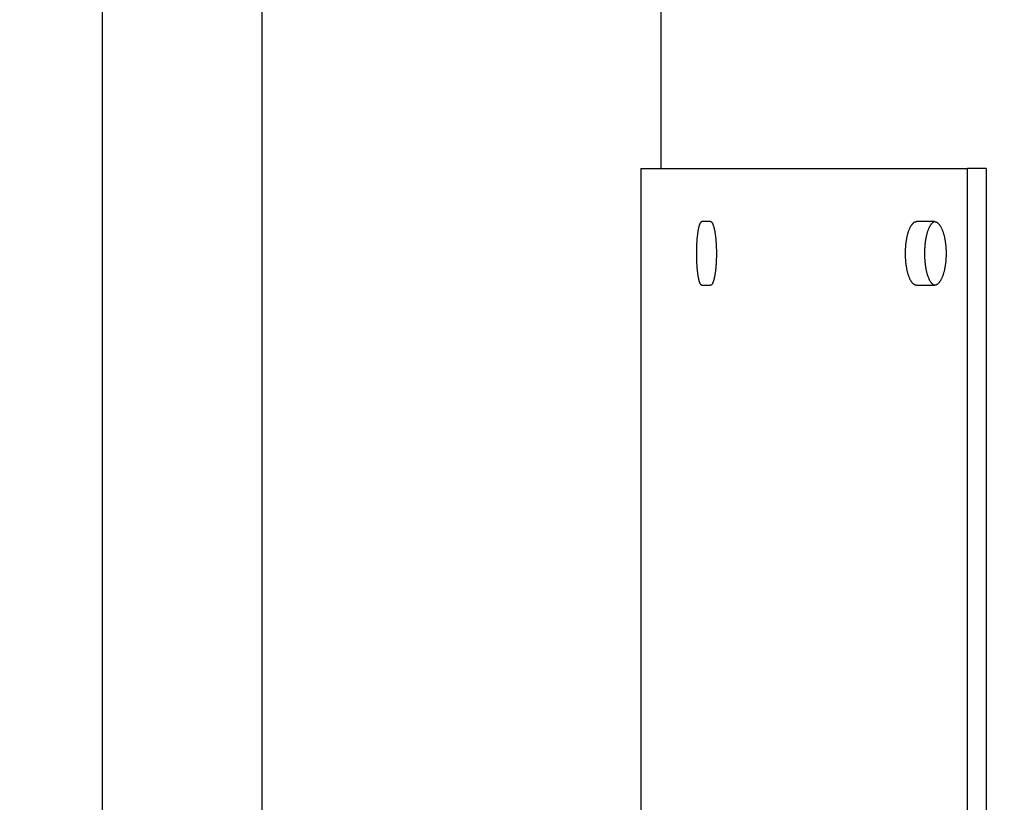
# Model space of a CAD drawing. Header units: inches. Extents: x 5 to 1128, y -85 to 748.
# Tile 321 of 656: x 377.05 to 385.75, y 628.59 to 635.5. Entities that reach past the tile are written whole.
import ezdxf

# ---------------------------------------------------------------- set-up
doc = ezdxf.new("R2010")
doc.units = ezdxf.units.IN
doc.header["$LTSCALE"] = 32
doc.header["$MEASUREMENT"] = 0
doc.layers.add('Dimension (ANSI)', color=7, linetype='Continuous', lineweight=25)
doc.layers.add('Visible (ANSI)', color=7, linetype='Continuous', lineweight=30)
doc.styles.add('Note Text (ANSI)', font='tahoma.ttf')
doc.dimstyles.new('SB Fraction-16 (ANSI)', dxfattribs={"dimscale": 32, "dimtxt": 0.125, "dimasz": 0.098425, "dimexe": 0.125, "dimexo": 0.0625, "dimgap": 0.031496, "dimtad": 0, "dimtih": 1, "dimtoh": 1, "dimdec": 4, "dimrnd": 1e-08, "dimzin": 0, "dimdsep": 46, "dimlunit": 5, "dimtxsty": 'Note Text (ANSI)', "dimcen": 0.09, "dimdle": 0.393701, "dimclrd": 256, "dimclre": 256, "dimclrt": 256, "dimadec": 0, "dimazin": 3, "dimtfac": 0.96, "dimtofl": 0, "dimtmove": 0, "dimatfit": 3, "dimfxl": 1, "dimfrac": 2, "dimtolj": 1, "dimtzin": 12, "dimlwd": -1, "dimlwe": -1, "dimarcsym": 0})

# ---------------------------------------------------------------- blocks, each defined once
blk = doc.blocks.new('*D19')
at = {"layer": 'Defpoints', "color": 0, "transparency": 16777216}
for p in [(484.7806, 699.9398), (324.6849, 555.9398), (484.7806, 555.9398)]:
    blk.add_point(p, dxfattribs=at)
at = {"layer": 'Dimension (ANSI)', "transparency": 16777216}
for p, q in [((482.7806, 699.9398), (320.6849, 699.9398)), ((324.6849, 696.7902), (324.6849, 635.4544)), ((324.6849, 559.0894), (324.6849, 629.4252)), ((482.7806, 555.9398), (320.6849, 555.9398))]:
    blk.add_line(p, q, dxfattribs=at)
for points in [[(324.16, 696.7902), (325.2098, 696.7902), (324.6849, 699.9398)], [(324.16, 559.0894), (325.2098, 559.0894), (324.6849, 555.9398)]]:
    blk.add_solid(points, dxfattribs=at)
at = {"layer": 'Dimension (ANSI)', "transparency": 16777216, "insert": (320.5519, 634.4465), "char_height": 4, "attachment_point": 1, "style": 'Note Text (ANSI)'}
blk.add_mtext('\\A1;144', dxfattribs=at)

msp = doc.modelspace()

# ---------------------------------------------------------------- linework, layer by layer
at = {"layer": 'Visible (ANSI)'}
for p, q in [((379.19063, 620.62728), (379.19063, 644.65478)), ((377.78063, 620.62728), (377.78063, 641.57728)), ((382.71443, 634.18978), (382.71443, 636.81478)), ((382.53541, 634.18978), (385.4207, 634.18978)), ((382.53541, 634.18978), (382.53541, 628.43978)), ((385.4207, 618.18978), (385.4207, 634.18978)), ((385.58612, 634.18978), (385.4207, 634.18978)), ((385.58612, 634.18978), (385.58612, 618.18978)), ((383.15184, 633.72103), (383.07567, 633.72103)), ((385.12888, 633.72103), (384.97203, 633.72103)), ((383.07567, 633.15853), (383.15184, 633.15853)), ((384.97203, 633.15853), (385.12888, 633.15853))]:
    msp.add_line(p, q, dxfattribs=at)
for points, knots in [([(383.07567, 633.15853), (383.07484, 633.15853), (383.07402, 633.15866), (383.0732, 633.15892), (383.07237, 633.15917), (383.07155, 633.15956), (383.07073, 633.16007), (383.06991, 633.16058), (383.0691, 633.16122), (383.06829, 633.16199), (383.06748, 633.16276), (383.06667, 633.16366), (383.06587, 633.16468), (383.06507, 633.1657), (383.06427, 633.16684), (383.06348, 633.16811), (383.06269, 633.16938), (383.06191, 633.17078), (383.06113, 633.1723), (383.06036, 633.17381), (383.05959, 633.17545), (383.05883, 633.17721), (383.05849, 633.178), (383.05815, 633.17881), (383.05781, 633.17965), (383.0574, 633.18068), (383.05699, 633.18174), (383.05658, 633.18285), (383.05584, 633.18484), (383.0551, 633.18696), (383.05438, 633.18918), (383.05366, 633.19141), (383.05295, 633.19376), (383.05225, 633.19621), (383.05155, 633.19867), (383.05086, 633.20123), (383.05018, 633.2039), (383.0495, 633.20658), (383.04884, 633.20936), (383.04819, 633.21224), (383.04754, 633.21513), (383.0469, 633.21812), (383.04627, 633.22121), (383.04565, 633.22429), (383.04504, 633.22748), (383.04444, 633.23077), (383.04384, 633.23405), (383.04326, 633.23743), (383.0427, 633.24091), (383.04267, 633.24107), (383.04264, 633.24123), (383.04262, 633.24139), (383.04208, 633.24471), (383.04155, 633.24811), (383.04104, 633.25159), (383.04051, 633.25524), (383.03999, 633.25897), (383.03949, 633.26278), (383.03898, 633.2666), (383.0385, 633.27049), (383.03803, 633.27447), (383.03756, 633.27844), (383.03711, 633.28248), (383.03667, 633.2866), (383.03624, 633.29072), (383.03582, 633.2949), (383.03543, 633.29915), (383.03503, 633.3034), (383.03465, 633.30772), (383.03429, 633.3121), (383.03393, 633.31646), (383.03359, 633.3209), (383.03326, 633.32539), (383.03307, 633.32805), (383.03289, 633.33073), (383.03271, 633.33343), (383.03259, 633.33527), (383.03247, 633.33713), (383.03235, 633.33899), (383.03207, 633.34358), (383.0318, 633.34821), (383.03156, 633.35287), (383.03131, 633.35754), (383.03109, 633.36225), (383.03088, 633.36699), (383.03068, 633.37173), (383.03049, 633.3765), (383.03033, 633.3813), (383.03016, 633.3861), (383.03002, 633.39093), (383.0299, 633.39578), (383.02977, 633.40063), (383.02967, 633.4055), (383.02959, 633.41038), (383.0295, 633.41526), (383.02944, 633.42015), (383.0294, 633.42506), (383.02936, 633.42996), (383.02934, 633.43487), (383.02934, 633.43978), (383.02934, 633.44045), (383.02934, 633.44112), (383.02934, 633.44179), (383.02934, 633.44603), (383.02936, 633.45027), (383.0294, 633.4545), (383.02944, 633.4594), (383.0295, 633.4643), (383.02959, 633.46918), (383.02967, 633.47406), (383.02977, 633.47893), (383.0299, 633.48378), (383.03002, 633.48863), (383.03016, 633.49345), (383.03033, 633.49825), (383.03049, 633.50306), (383.03068, 633.50783), (383.03088, 633.51257), (383.03109, 633.51731), (383.03131, 633.52202), (383.03156, 633.52669), (383.0318, 633.53135), (383.03207, 633.53598), (383.03235, 633.54057), (383.03247, 633.54249), (383.03259, 633.54439), (383.03272, 633.54629), (383.03289, 633.54894), (383.03307, 633.55157), (383.03326, 633.55417), (383.03359, 633.55866), (383.03393, 633.56309), (383.03429, 633.56746), (383.03465, 633.57184), (383.03503, 633.57616), (383.03543, 633.5804), (383.03582, 633.58466), (383.03624, 633.58884), (383.03667, 633.59296), (383.03711, 633.59708), (383.03756, 633.60112), (383.03803, 633.60509), (383.0385, 633.60906), (383.03898, 633.61296), (383.03949, 633.61678), (383.03999, 633.62059), (383.04051, 633.62432), (383.04104, 633.62797), (383.04134, 633.62997), (383.04163, 633.63194), (383.04194, 633.63389), (383.04219, 633.6355), (383.04244, 633.63708), (383.0427, 633.63865), (383.04326, 633.64213), (383.04384, 633.64551), (383.04444, 633.64879), (383.04504, 633.65208), (383.04565, 633.65526), (383.04627, 633.65835), (383.0469, 633.66144), (383.04754, 633.66443), (383.04819, 633.66732), (383.04884, 633.6702), (383.0495, 633.67298), (383.05018, 633.67566), (383.05086, 633.67833), (383.05155, 633.68089), (383.05225, 633.68335), (383.05295, 633.6858), (383.05366, 633.68815), (383.05438, 633.69038), (383.05495, 633.69212), (383.05552, 633.69379), (383.05609, 633.69539), (383.05625, 633.69584), (383.05642, 633.69628), (383.05658, 633.69671), (383.05732, 633.69871), (383.05807, 633.70059), (383.05883, 633.70235), (383.05959, 633.70411), (383.06036, 633.70575), (383.06113, 633.70726), (383.06191, 633.70878), (383.06269, 633.71018), (383.06348, 633.71145), (383.0642, 633.71259), (383.06491, 633.71364), (383.06564, 633.71458), (383.06571, 633.71468), (383.06579, 633.71479), (383.06587, 633.71488), (383.06667, 633.71591), (383.06748, 633.7168), (383.06829, 633.71757), (383.0691, 633.71834), (383.06991, 633.71898), (383.07073, 633.71949), (383.07155, 633.72), (383.07237, 633.72039), (383.0732, 633.72064), (383.07402, 633.7209), (383.07485, 633.72103), (383.07567, 633.72103)], [0, 0, 0, 0, 0.0375338, 0.0375338, 0.0375338, 0.0751179, 0.0751179, 0.0751179, 0.1127326, 0.1127326, 0.1127326, 0.1503562, 0.1503562, 0.1503562, 0.1879645, 0.1879645, 0.1879645, 0.2255309, 0.2255309, 0.2255309, 0.2630259, 0.2630259, 0.2630259, 0.2798106, 0.2798106, 0.2798106, 0.3004493, 0.3004493, 0.3004493, 0.3379287, 0.3379287, 0.3379287, 0.3754615, 0.3754615, 0.3754615, 0.4130229, 0.4130229, 0.4130229, 0.450587, 0.450587, 0.450587, 0.4881274, 0.4881274, 0.4881274, 0.5256175, 0.5256175, 0.5256175, 0.5630318, 0.5630318, 0.5630318, 0.564774, 0.564774, 0.564774, 0.6004411, 0.6004411, 0.6004411, 0.6379268, 0.6379268, 0.6379268, 0.6754533, 0.6754533, 0.6754533, 0.7129876, 0.7129876, 0.7129876, 0.7505009, 0.7505009, 0.7505009, 0.7879694, 0.7879694, 0.7879694, 0.8253763, 0.8253763, 0.8253763, 0.8475498, 0.8475498, 0.8475498, 0.8627288, 0.8627288, 0.8627288, 0.9001555, 0.9001555, 0.9001555, 0.9376465, 0.9376465, 0.9376465, 0.975161, 0.975161, 0.975161, 1.0126663, 1.0126663, 1.0126663, 1.0501387, 1.0501387, 1.0501387, 1.0875623, 1.0875623, 1.0875623, 1.1249275, 1.1249275, 1.1249275, 1.1300195, 1.1300195, 1.1300195, 1.1622761, 1.1622761, 1.1622761, 1.1996813, 1.1996813, 1.1996813, 1.2371359, 1.2371359, 1.2371359, 1.274625, 1.274625, 1.274625, 1.3121256, 1.3121256, 1.3121256, 1.349606, 1.349606, 1.349606, 1.3870263, 1.3870263, 1.3870263, 1.4026421, 1.4026421, 1.4026421, 1.4243744, 1.4243744, 1.4243744, 1.4617728, 1.4617728, 1.4617728, 1.4992285, 1.4992285, 1.4992285, 1.5367238, 1.5367238, 1.5367238, 1.5742344, 1.5742344, 1.5742344, 1.6117307, 1.6117307, 1.6117307, 1.6491793, 1.6491793, 1.6491793, 1.6696603, 1.6696603, 1.6696603, 1.6865644, 1.6865644, 1.6865644, 1.7240046, 1.7240046, 1.7240046, 1.7615052, 1.7615052, 1.7615052, 1.7990407, 1.7990407, 1.7990407, 1.8365849, 1.8365849, 1.8365849, 1.8741116, 1.8741116, 1.8741116, 1.9115949, 1.9115949, 1.9115949, 1.9408536, 1.9408536, 1.9408536, 1.9490138, 1.9490138, 1.9490138, 1.9864405, 1.9864405, 1.9864405, 2.023891, 2.023891, 2.023891, 2.0613394, 2.0613394, 2.0613394, 2.0951394, 2.0951394, 2.0951394, 2.0987624, 2.0987624, 2.0987624, 2.1362026, 2.1362026, 2.1362026, 2.1736806, 2.1736806, 2.1736806, 2.211174, 2.211174, 2.211174, 2.2486619, 2.2486619, 2.2486619, 2.2486619]), ([(383.15184, 633.72103), (383.15273, 633.72103), (383.15361, 633.7209), (383.15449, 633.72064), (383.15538, 633.72039), (383.15626, 633.72), (383.15714, 633.71949), (383.15802, 633.71898), (383.1589, 633.71833), (383.15978, 633.71757), (383.16066, 633.7168), (383.16153, 633.7159), (383.1624, 633.71488), (383.16327, 633.71386), (383.16414, 633.71272), (383.165, 633.71145), (383.16586, 633.71018), (383.16672, 633.70878), (383.16757, 633.70726), (383.16842, 633.70575), (383.16926, 633.70411), (383.1701, 633.70235), (383.17047, 633.70156), (383.17085, 633.70075), (383.17122, 633.69991), (383.17168, 633.69888), (383.17213, 633.69781), (383.17258, 633.69671), (383.1734, 633.69472), (383.17421, 633.6926), (383.17501, 633.69038), (383.17581, 633.68815), (383.17661, 633.6858), (383.17739, 633.68335), (383.17817, 633.68089), (383.17893, 633.67833), (383.17969, 633.67566), (383.18045, 633.67298), (383.18119, 633.6702), (383.18192, 633.66732), (383.18265, 633.66443), (383.18337, 633.66144), (383.18407, 633.65835), (383.18478, 633.65527), (383.18547, 633.65208), (383.18614, 633.64879), (383.18681, 633.64551), (383.18747, 633.64213), (383.18812, 633.63865), (383.18815, 633.63849), (383.18817, 633.63833), (383.1882, 633.63817), (383.18882, 633.63485), (383.18941, 633.63145), (383.18999, 633.62797), (383.1906, 633.62432), (383.19119, 633.62059), (383.19176, 633.61678), (383.19234, 633.61296), (383.19289, 633.60906), (383.19343, 633.60509), (383.19396, 633.60112), (383.19448, 633.59708), (383.19498, 633.59296), (383.19547, 633.58884), (383.19595, 633.58466), (383.19641, 633.5804), (383.19686, 633.57616), (383.1973, 633.57184), (383.19772, 633.56746), (383.19813, 633.56309), (383.19853, 633.55866), (383.1989, 633.55417), (383.19912, 633.55151), (383.19933, 633.54883), (383.19954, 633.54613), (383.19968, 633.54429), (383.19982, 633.54243), (383.19995, 633.54057), (383.20028, 633.53598), (383.20058, 633.53135), (383.20087, 633.52669), (383.20115, 633.52202), (383.20141, 633.51731), (383.20165, 633.51257), (383.20189, 633.50783), (383.2021, 633.50306), (383.20229, 633.49825), (383.20248, 633.49345), (383.20265, 633.48863), (383.20279, 633.48378), (383.20294, 633.47893), (383.20306, 633.47406), (383.20315, 633.46918), (383.20325, 633.4643), (383.20332, 633.4594), (383.20337, 633.4545), (383.20342, 633.4496), (383.20344, 633.44469), (383.20344, 633.43978), (383.20344, 633.43911), (383.20344, 633.43844), (383.20344, 633.43777), (383.20343, 633.43353), (383.20341, 633.42929), (383.20337, 633.42506), (383.20332, 633.42015), (383.20325, 633.41526), (383.20315, 633.41038), (383.20306, 633.4055), (383.20294, 633.40063), (383.20279, 633.39578), (383.20265, 633.39093), (383.20248, 633.3861), (383.20229, 633.3813), (383.2021, 633.3765), (383.20189, 633.37173), (383.20165, 633.36699), (383.20141, 633.36225), (383.20115, 633.35754), (383.20087, 633.35287), (383.20058, 633.3482), (383.20028, 633.34358), (383.19995, 633.33899), (383.19981, 633.33707), (383.19967, 633.33517), (383.19953, 633.33327), (383.19932, 633.33062), (383.19911, 633.32799), (383.1989, 633.32539), (383.19853, 633.3209), (383.19813, 633.31647), (383.19772, 633.3121), (383.1973, 633.30772), (383.19686, 633.3034), (383.19641, 633.29915), (383.19595, 633.2949), (383.19547, 633.29072), (383.19498, 633.2866), (383.19448, 633.28248), (383.19396, 633.27844), (383.19343, 633.27447), (383.19289, 633.2705), (383.19234, 633.2666), (383.19176, 633.26278), (383.19119, 633.25897), (383.1906, 633.25524), (383.18999, 633.25159), (383.18966, 633.24959), (383.18932, 633.24762), (383.18898, 633.24567), (383.18869, 633.24406), (383.18841, 633.24247), (383.18812, 633.24091), (383.18747, 633.23743), (383.18681, 633.23405), (383.18614, 633.23077), (383.18547, 633.22748), (383.18478, 633.22429), (383.18407, 633.22121), (383.18337, 633.21812), (383.18265, 633.21513), (383.18192, 633.21224), (383.18119, 633.20936), (383.18045, 633.20658), (383.17969, 633.2039), (383.17893, 633.20123), (383.17817, 633.19867), (383.17739, 633.19621), (383.17661, 633.19376), (383.17581, 633.19141), (383.17501, 633.18918), (383.17439, 633.18744), (383.17376, 633.18577), (383.17312, 633.18417), (383.17294, 633.18372), (383.17276, 633.18328), (383.17258, 633.18285), (383.17176, 633.18085), (383.17093, 633.17897), (383.1701, 633.17721), (383.16926, 633.17545), (383.16842, 633.17381), (383.16757, 633.1723), (383.16672, 633.17078), (383.16586, 633.16938), (383.165, 633.16811), (383.16422, 633.16697), (383.16344, 633.16592), (383.16265, 633.16498), (383.16257, 633.16487), (383.16249, 633.16477), (383.1624, 633.16468), (383.16153, 633.16365), (383.16066, 633.16276), (383.15978, 633.16199), (383.1589, 633.16122), (383.15802, 633.16058), (383.15714, 633.16007), (383.15626, 633.15956), (383.15538, 633.15917), (383.15449, 633.15892), (383.15361, 633.15866), (383.15273, 633.15853), (383.15184, 633.15853)], [0, 0, 0, 0, 0.0375338, 0.0375338, 0.0375338, 0.0751179, 0.0751179, 0.0751179, 0.1127326, 0.1127326, 0.1127326, 0.1503562, 0.1503562, 0.1503562, 0.1879645, 0.1879645, 0.1879645, 0.2255309, 0.2255309, 0.2255309, 0.2630259, 0.2630259, 0.2630259, 0.2798106, 0.2798106, 0.2798106, 0.3004493, 0.3004493, 0.3004493, 0.3379287, 0.3379287, 0.3379287, 0.3754615, 0.3754615, 0.3754615, 0.4130229, 0.4130229, 0.4130229, 0.450587, 0.450587, 0.450587, 0.4881274, 0.4881274, 0.4881274, 0.5256175, 0.5256175, 0.5256175, 0.5630318, 0.5630318, 0.5630318, 0.564774, 0.564774, 0.564774, 0.6004411, 0.6004411, 0.6004411, 0.6379268, 0.6379268, 0.6379268, 0.6754533, 0.6754533, 0.6754533, 0.7129876, 0.7129876, 0.7129876, 0.7505009, 0.7505009, 0.7505009, 0.7879694, 0.7879694, 0.7879694, 0.8253763, 0.8253763, 0.8253763, 0.8475498, 0.8475498, 0.8475498, 0.8627288, 0.8627288, 0.8627288, 0.9001555, 0.9001555, 0.9001555, 0.9376465, 0.9376465, 0.9376465, 0.975161, 0.975161, 0.975161, 1.0126663, 1.0126663, 1.0126663, 1.0501387, 1.0501387, 1.0501387, 1.0875623, 1.0875623, 1.0875623, 1.1249275, 1.1249275, 1.1249275, 1.1300195, 1.1300195, 1.1300195, 1.1622761, 1.1622761, 1.1622761, 1.1996813, 1.1996813, 1.1996813, 1.2371359, 1.2371359, 1.2371359, 1.274625, 1.274625, 1.274625, 1.3121256, 1.3121256, 1.3121256, 1.349606, 1.349606, 1.349606, 1.3870263, 1.3870263, 1.3870263, 1.4026421, 1.4026421, 1.4026421, 1.4243744, 1.4243744, 1.4243744, 1.4617728, 1.4617728, 1.4617728, 1.4992285, 1.4992285, 1.4992285, 1.5367238, 1.5367238, 1.5367238, 1.5742344, 1.5742344, 1.5742344, 1.6117307, 1.6117307, 1.6117307, 1.6491793, 1.6491793, 1.6491793, 1.6696603, 1.6696603, 1.6696603, 1.6865644, 1.6865644, 1.6865644, 1.7240046, 1.7240046, 1.7240046, 1.7615052, 1.7615052, 1.7615052, 1.7990407, 1.7990407, 1.7990407, 1.8365849, 1.8365849, 1.8365849, 1.8741116, 1.8741116, 1.8741116, 1.9115949, 1.9115949, 1.9115949, 1.9408536, 1.9408536, 1.9408536, 1.9490138, 1.9490138, 1.9490138, 1.9864405, 1.9864405, 1.9864405, 2.023891, 2.023891, 2.023891, 2.0613394, 2.0613394, 2.0613394, 2.0951394, 2.0951394, 2.0951394, 2.0987624, 2.0987624, 2.0987624, 2.1362026, 2.1362026, 2.1362026, 2.1736806, 2.1736806, 2.1736806, 2.211174, 2.211174, 2.211174, 2.2486619, 2.2486619, 2.2486619, 2.2486619]), ([(384.97203, 633.15853), (384.97029, 633.15853), (384.96856, 633.15866), (384.96683, 633.15892), (384.9651, 633.15917), (384.96337, 633.15956), (384.96165, 633.16007), (384.95993, 633.16058), (384.95822, 633.16122), (384.95651, 633.16199), (384.95481, 633.16276), (384.95311, 633.16366), (384.95142, 633.16468), (384.94973, 633.1657), (384.94805, 633.16684), (384.94639, 633.16811), (384.94472, 633.16938), (384.94307, 633.17078), (384.94143, 633.1723), (384.93979, 633.17381), (384.93817, 633.17545), (384.93656, 633.17721), (384.93584, 633.178), (384.93512, 633.17881), (384.93441, 633.17965), (384.93353, 633.18068), (384.93266, 633.18174), (384.93179, 633.18285), (384.93022, 633.18484), (384.92867, 633.18696), (384.92714, 633.18918), (384.92561, 633.19141), (384.9241, 633.19376), (384.92261, 633.19621), (384.92112, 633.19867), (384.91966, 633.20123), (384.91822, 633.2039), (384.91679, 633.20658), (384.91537, 633.20936), (384.91399, 633.21224), (384.9126, 633.21513), (384.91124, 633.21812), (384.90991, 633.22121), (384.90858, 633.22429), (384.90728, 633.22748), (384.90601, 633.23077), (384.90474, 633.23405), (384.9035, 633.23743), (384.90229, 633.24091), (384.90223, 633.24107), (384.90217, 633.24123), (384.90212, 633.24139), (384.90097, 633.24471), (384.89985, 633.24811), (384.89876, 633.25159), (384.89762, 633.25524), (384.89651, 633.25897), (384.89543, 633.26278), (384.89436, 633.2666), (384.89332, 633.27049), (384.89232, 633.27447), (384.89131, 633.27844), (384.89035, 633.28248), (384.88942, 633.2866), (384.88849, 633.29072), (384.8876, 633.2949), (384.88675, 633.29915), (384.8859, 633.3034), (384.88508, 633.30772), (384.88431, 633.3121), (384.88354, 633.31646), (384.8828, 633.3209), (384.88211, 633.32539), (384.8817, 633.32805), (384.8813, 633.33073), (384.88092, 633.33343), (384.88066, 633.33527), (384.88041, 633.33713), (384.88016, 633.33899), (384.87955, 633.34358), (384.87898, 633.34821), (384.87846, 633.35287), (384.87793, 633.35754), (384.87745, 633.36225), (384.87701, 633.36699), (384.87657, 633.37173), (384.87617, 633.3765), (384.87582, 633.3813), (384.87546, 633.3861), (384.87515, 633.39093), (384.87489, 633.39578), (384.87462, 633.40063), (384.8744, 633.4055), (384.87422, 633.41038), (384.87404, 633.41526), (384.87391, 633.42015), (384.87382, 633.42506), (384.87373, 633.42996), (384.87369, 633.43487), (384.87369, 633.43978), (384.87369, 633.44045), (384.87369, 633.44112), (384.87369, 633.44179), (384.8737, 633.44603), (384.87374, 633.45027), (384.87382, 633.4545), (384.87391, 633.4594), (384.87404, 633.4643), (384.87422, 633.46918), (384.8744, 633.47406), (384.87462, 633.47893), (384.87489, 633.48378), (384.87515, 633.48863), (384.87546, 633.49345), (384.87582, 633.49825), (384.87617, 633.50306), (384.87657, 633.50783), (384.87701, 633.51257), (384.87745, 633.51731), (384.87793, 633.52202), (384.87846, 633.52669), (384.87898, 633.53135), (384.87955, 633.53598), (384.88016, 633.54057), (384.88041, 633.54249), (384.88068, 633.54439), (384.88095, 633.54629), (384.88132, 633.54894), (384.88171, 633.55157), (384.88211, 633.55417), (384.8828, 633.55866), (384.88354, 633.56309), (384.88431, 633.56746), (384.88508, 633.57184), (384.8859, 633.57616), (384.88675, 633.5804), (384.8876, 633.58466), (384.88849, 633.58884), (384.88942, 633.59296), (384.89035, 633.59708), (384.89131, 633.60112), (384.89232, 633.60509), (384.89332, 633.60906), (384.89436, 633.61296), (384.89543, 633.61678), (384.89651, 633.62059), (384.89762, 633.62432), (384.89876, 633.62797), (384.89938, 633.62997), (384.90002, 633.63194), (384.90067, 633.63389), (384.9012, 633.6355), (384.90174, 633.63708), (384.90229, 633.63865), (384.9035, 633.64213), (384.90474, 633.64551), (384.90601, 633.64879), (384.90728, 633.65208), (384.90858, 633.65526), (384.90991, 633.65835), (384.91124, 633.66144), (384.9126, 633.66443), (384.91399, 633.66732), (384.91537, 633.6702), (384.91679, 633.67298), (384.91822, 633.67566), (384.91966, 633.67833), (384.92112, 633.68089), (384.92261, 633.68335), (384.9241, 633.6858), (384.92561, 633.68815), (384.92714, 633.69038), (384.92833, 633.69212), (384.92954, 633.69379), (384.93077, 633.69539), (384.93111, 633.69584), (384.93145, 633.69628), (384.93179, 633.69671), (384.93336, 633.69871), (384.93495, 633.70059), (384.93656, 633.70235), (384.93817, 633.70411), (384.93979, 633.70575), (384.94143, 633.70726), (384.94307, 633.70878), (384.94472, 633.71018), (384.94639, 633.71145), (384.94789, 633.71259), (384.9494, 633.71364), (384.95093, 633.71458), (384.95109, 633.71468), (384.95126, 633.71479), (384.95142, 633.71488), (384.95311, 633.71591), (384.95481, 633.7168), (384.95651, 633.71757), (384.95822, 633.71834), (384.95994, 633.71898), (384.96165, 633.71949), (384.96338, 633.72), (384.9651, 633.72039), (384.96683, 633.72064), (384.96856, 633.7209), (384.97029, 633.72103), (384.97203, 633.72103)], [0, 0, 0, 0, 0.0375338, 0.0375338, 0.0375338, 0.0751179, 0.0751179, 0.0751179, 0.1127326, 0.1127326, 0.1127326, 0.1503562, 0.1503562, 0.1503562, 0.1879645, 0.1879645, 0.1879645, 0.2255309, 0.2255309, 0.2255309, 0.2630259, 0.2630259, 0.2630259, 0.2798106, 0.2798106, 0.2798106, 0.3004493, 0.3004493, 0.3004493, 0.3379287, 0.3379287, 0.3379287, 0.3754615, 0.3754615, 0.3754615, 0.4130229, 0.4130229, 0.4130229, 0.450587, 0.450587, 0.450587, 0.4881274, 0.4881274, 0.4881274, 0.5256175, 0.5256175, 0.5256175, 0.5630318, 0.5630318, 0.5630318, 0.564774, 0.564774, 0.564774, 0.6004411, 0.6004411, 0.6004411, 0.6379268, 0.6379268, 0.6379268, 0.6754533, 0.6754533, 0.6754533, 0.7129876, 0.7129876, 0.7129876, 0.7505009, 0.7505009, 0.7505009, 0.7879694, 0.7879694, 0.7879694, 0.8253763, 0.8253763, 0.8253763, 0.8475498, 0.8475498, 0.8475498, 0.8627288, 0.8627288, 0.8627288, 0.9001555, 0.9001555, 0.9001555, 0.9376465, 0.9376465, 0.9376465, 0.975161, 0.975161, 0.975161, 1.0126663, 1.0126663, 1.0126663, 1.0501387, 1.0501387, 1.0501387, 1.0875623, 1.0875623, 1.0875623, 1.1249275, 1.1249275, 1.1249275, 1.1300195, 1.1300195, 1.1300195, 1.1622761, 1.1622761, 1.1622761, 1.1996813, 1.1996813, 1.1996813, 1.2371359, 1.2371359, 1.2371359, 1.274625, 1.274625, 1.274625, 1.3121256, 1.3121256, 1.3121256, 1.349606, 1.349606, 1.349606, 1.3870263, 1.3870263, 1.3870263, 1.4026421, 1.4026421, 1.4026421, 1.4243744, 1.4243744, 1.4243744, 1.4617728, 1.4617728, 1.4617728, 1.4992285, 1.4992285, 1.4992285, 1.5367238, 1.5367238, 1.5367238, 1.5742344, 1.5742344, 1.5742344, 1.6117307, 1.6117307, 1.6117307, 1.6491793, 1.6491793, 1.6491793, 1.6696603, 1.6696603, 1.6696603, 1.6865644, 1.6865644, 1.6865644, 1.7240046, 1.7240046, 1.7240046, 1.7615052, 1.7615052, 1.7615052, 1.7990407, 1.7990407, 1.7990407, 1.8365849, 1.8365849, 1.8365849, 1.8741116, 1.8741116, 1.8741116, 1.9115949, 1.9115949, 1.9115949, 1.9408536, 1.9408536, 1.9408536, 1.9490138, 1.9490138, 1.9490138, 1.9864405, 1.9864405, 1.9864405, 2.023891, 2.023891, 2.023891, 2.0613394, 2.0613394, 2.0613394, 2.0951394, 2.0951394, 2.0951394, 2.0987624, 2.0987624, 2.0987624, 2.1362026, 2.1362026, 2.1362026, 2.1736806, 2.1736806, 2.1736806, 2.211174, 2.211174, 2.211174, 2.2486619, 2.2486619, 2.2486619, 2.2486619]), ([(385.13432, 633.72063), (385.13262, 633.72038), (385.13092, 633.71999), (385.12923, 633.71949), (385.12752, 633.71898), (385.12582, 633.71833), (385.12412, 633.71757), (385.12242, 633.7168), (385.12073, 633.7159), (385.11905, 633.71488), (385.11737, 633.71386), (385.1157, 633.71272), (385.11404, 633.71145), (385.11238, 633.71018), (385.11074, 633.70878), (385.1091, 633.70726), (385.10747, 633.70575), (385.10586, 633.70411), (385.10426, 633.70235), (385.1036, 633.70162), (385.10294, 633.70088), (385.10228, 633.70011), (385.10135, 633.69902), (385.10043, 633.69789), (385.09951, 633.69671), (385.09795, 633.69472), (385.0964, 633.6926), (385.09488, 633.69038), (385.09336, 633.68815), (385.09185, 633.6858), (385.09037, 633.68335), (385.0889, 633.68089), (385.08744, 633.67833), (385.08601, 633.67566), (385.08458, 633.67298), (385.08317, 633.6702), (385.08179, 633.66732), (385.08041, 633.66443), (385.07906, 633.66144), (385.07773, 633.65835), (385.07641, 633.65527), (385.07512, 633.65208), (385.07385, 633.64879), (385.07261, 633.64556), (385.07139, 633.64224), (385.0702, 633.63882), (385.06898, 633.63529), (385.06779, 633.63167), (385.06663, 633.62797), (385.0655, 633.62432), (385.06439, 633.62059), (385.06332, 633.61678), (385.06225, 633.61296), (385.06122, 633.60906), (385.06022, 633.60509), (385.05922, 633.60112), (385.05826, 633.59708), (385.05734, 633.59296), (385.05642, 633.58884), (385.05553, 633.58466), (385.05468, 633.5804), (385.05383, 633.57616), (385.05302, 633.57184), (385.05225, 633.56746), (385.05149, 633.56309), (385.05076, 633.55866), (385.05007, 633.55417), (385.04969, 633.55173), (385.04933, 633.54927), (385.04897, 633.54679), (385.04868, 633.54473), (385.0484, 633.54265), (385.04812, 633.54057), (385.04751, 633.53598), (385.04695, 633.53135), (385.04643, 633.52669), (385.0459, 633.52202), (385.04542, 633.51731), (385.04498, 633.51257), (385.04455, 633.50783), (385.04415, 633.50306), (385.0438, 633.49825), (385.04345, 633.49345), (385.04314, 633.48863), (385.04287, 633.48378), (385.04261, 633.47893), (385.04239, 633.47406), (385.04221, 633.46918), (385.04204, 633.4643), (385.0419, 633.4594), (385.04181, 633.4545), (385.04173, 633.4496), (385.04168, 633.44469), (385.04168, 633.43978), (385.04168, 633.43919), (385.04168, 633.4386), (385.04168, 633.43801), (385.04169, 633.43369), (385.04174, 633.42937), (385.04181, 633.42506), (385.0419, 633.42016), (385.04204, 633.41526), (385.04221, 633.41038), (385.04239, 633.4055), (385.04261, 633.40063), (385.04287, 633.39578), (385.04314, 633.39093), (385.04345, 633.3861), (385.0438, 633.3813), (385.04415, 633.3765), (385.04455, 633.37173), (385.04498, 633.36699), (385.04542, 633.36225), (385.0459, 633.35754), (385.04643, 633.35287), (385.04695, 633.3482), (385.04751, 633.34358), (385.04812, 633.33899), (385.04839, 633.33699), (385.04866, 633.335), (385.04894, 633.33302), (385.0493, 633.33046), (385.04968, 633.32791), (385.05007, 633.32539), (385.05076, 633.3209), (385.05149, 633.31647), (385.05225, 633.3121), (385.05302, 633.30772), (385.05383, 633.3034), (385.05468, 633.29915), (385.05553, 633.2949), (385.05642, 633.29072), (385.05734, 633.2866), (385.05826, 633.28248), (385.05922, 633.27844), (385.06022, 633.27447), (385.06122, 633.2705), (385.06225, 633.2666), (385.06332, 633.26278), (385.06439, 633.25897), (385.0655, 633.25524), (385.06663, 633.25159), (385.0673, 633.24944), (385.06799, 633.24732), (385.06868, 633.24523), (385.06916, 633.24378), (385.06965, 633.24233), (385.07015, 633.24091), (385.07135, 633.23743), (385.07259, 633.23405), (385.07385, 633.23077), (385.07512, 633.22748), (385.07641, 633.2243), (385.07773, 633.22121), (385.07906, 633.21812), (385.08041, 633.21513), (385.08179, 633.21224), (385.08317, 633.20936), (385.08458, 633.20658), (385.08601, 633.2039), (385.08744, 633.20123), (385.08889, 633.19867), (385.09037, 633.19621), (385.09185, 633.19376), (385.09336, 633.19141), (385.09488, 633.18918), (385.09614, 633.18735), (385.09741, 633.18559), (385.09869, 633.1839), (385.09897, 633.18355), (385.09924, 633.18319), (385.09951, 633.18285), (385.10108, 633.18085), (385.10266, 633.17897), (385.10426, 633.17721), (385.10586, 633.17545), (385.10747, 633.17381), (385.1091, 633.1723), (385.11073, 633.17078), (385.11238, 633.16938), (385.11404, 633.16811), (385.11557, 633.16694), (385.11711, 633.16587), (385.11867, 633.16491), (385.11879, 633.16483), (385.11892, 633.16475), (385.11905, 633.16468), (385.12073, 633.16365), (385.12242, 633.16276), (385.12412, 633.16199), (385.12582, 633.16122), (385.12752, 633.16058), (385.12923, 633.16007), (385.13092, 633.15956), (385.13262, 633.15918), (385.13432, 633.15893)], [0.0378637, 0.0378637, 0.0378637, 0.0378637, 0.0747701, 0.0747701, 0.0747701, 0.1122148, 0.1122148, 0.1122148, 0.1496709, 0.1496709, 0.1496709, 0.1871144, 0.1871144, 0.1871144, 0.2245187, 0.2245187, 0.2245187, 0.2618544, 0.2618544, 0.2618544, 0.2772413, 0.2772413, 0.2772413, 0.2991263, 0.2991263, 0.2991263, 0.3364637, 0.3364637, 0.3364637, 0.3738614, 0.3738614, 0.3738614, 0.4112945, 0.4112945, 0.4112945, 0.448737, 0.448737, 0.448737, 0.4861623, 0.4861623, 0.4861623, 0.5235439, 0.5235439, 0.5235439, 0.5602595, 0.5602595, 0.5602595, 0.5981821, 0.5981821, 0.5981821, 0.6355906, 0.6355906, 0.6355906, 0.6730459, 0.6730459, 0.6730459, 0.7105155, 0.7105155, 0.7105155, 0.7479705, 0.7479705, 0.7479705, 0.7853877, 0.7853877, 0.7853877, 0.8227503, 0.8227503, 0.8227503, 0.8431011, 0.8431011, 0.8431011, 0.8600691, 0.8600691, 0.8600691, 0.8974681, 0.8974681, 0.8974681, 0.9349314, 0.9349314, 0.9349314, 0.9724193, 0.9724193, 0.9724193, 1.0099003, 1.0099003, 1.0099003, 1.0473516, 1.0473516, 1.0473516, 1.0847584, 1.0847584, 1.0847584, 1.1221121, 1.1221121, 1.1221121, 1.1266091, 1.1266091, 1.1266091, 1.1594519, 1.1594519, 1.1594519, 1.1968422, 1.1968422, 1.1968422, 1.2342763, 1.2342763, 1.2342763, 1.2717406, 1.2717406, 1.2717406, 1.3092132, 1.3092132, 1.3092132, 1.3466636, 1.3466636, 1.3466636, 1.3840531, 1.3840531, 1.3840531, 1.4003166, 1.4003166, 1.4003166, 1.4213674, 1.4213674, 1.4213674, 1.4587246, 1.4587246, 1.4587246, 1.4961321, 1.4961321, 1.4961321, 1.5335722, 1.5335722, 1.5335722, 1.5710203, 1.5710203, 1.5710203, 1.6084468, 1.6084468, 1.6084468, 1.6458183, 1.6458183, 1.6458183, 1.667778, 1.667778, 1.667778, 1.6831155, 1.6831155, 1.6831155, 1.7204555, 1.7204555, 1.7204555, 1.7578485, 1.7578485, 1.7578485, 1.795269, 1.795269, 1.795269, 1.8326911, 1.8326911, 1.8326911, 1.8700886, 1.8700886, 1.8700886, 1.9074359, 1.9074359, 1.9074359, 1.9381946, 1.9381946, 1.9381946, 1.944711, 1.944711, 1.944711, 1.981984, 1.981984, 1.981984, 2.0192766, 2.0192766, 2.0192766, 2.0565625, 2.0565625, 2.0565625, 2.0910087, 2.0910087, 2.0910087, 2.093818, 2.093818, 2.093818, 2.131085, 2.131085, 2.131085, 2.1683881, 2.1683881, 2.1683881, 2.2052008, 2.2052008, 2.2052008, 2.2052008]), ([(385.12888, 633.72103), (385.13067, 633.72103), (385.13246, 633.7209), (385.13424, 633.72064), (385.13603, 633.72039), (385.13781, 633.72), (385.13959, 633.71949), (385.14137, 633.71898), (385.14315, 633.71833), (385.14492, 633.71757), (385.14669, 633.7168), (385.14845, 633.7159), (385.15021, 633.71488), (385.15196, 633.71386), (385.15371, 633.71272), (385.15544, 633.71145), (385.15717, 633.71018), (385.1589, 633.70878), (385.16061, 633.70726), (385.16231, 633.70575), (385.16401, 633.70411), (385.16569, 633.70235), (385.16644, 633.70156), (385.16719, 633.70075), (385.16794, 633.69991), (385.16886, 633.69888), (385.16977, 633.69781), (385.17068, 633.69671), (385.17232, 633.69472), (385.17395, 633.6926), (385.17555, 633.69038), (385.17716, 633.68815), (385.17874, 633.6858), (385.18031, 633.68335), (385.18187, 633.68089), (385.18341, 633.67833), (385.18492, 633.67566), (385.18643, 633.67298), (385.18792, 633.6702), (385.18938, 633.66732), (385.19084, 633.66443), (385.19228, 633.66144), (385.19368, 633.65835), (385.19509, 633.65527), (385.19646, 633.65208), (385.19781, 633.64879), (385.19915, 633.64551), (385.20047, 633.64213), (385.20175, 633.63865), (385.20181, 633.63849), (385.20187, 633.63833), (385.20193, 633.63817), (385.20314, 633.63485), (385.20433, 633.63145), (385.20549, 633.62797), (385.2067, 633.62432), (385.20788, 633.62059), (385.20902, 633.61678), (385.21016, 633.61296), (385.21126, 633.60906), (385.21233, 633.60509), (385.21339, 633.60112), (385.21442, 633.59708), (385.21541, 633.59296), (385.2164, 633.58884), (385.21735, 633.58466), (385.21826, 633.5804), (385.21916, 633.57616), (385.22003, 633.57184), (385.22086, 633.56746), (385.22168, 633.56309), (385.22246, 633.55866), (385.2232, 633.55417), (385.22364, 633.55151), (385.22406, 633.54883), (385.22447, 633.54613), (385.22475, 633.54429), (385.22502, 633.54243), (385.22529, 633.54057), (385.22594, 633.53598), (385.22655, 633.53135), (385.22711, 633.52669), (385.22767, 633.52202), (385.22819, 633.51731), (385.22866, 633.51257), (385.22913, 633.50783), (385.22956, 633.50306), (385.22993, 633.49825), (385.23031, 633.49345), (385.23064, 633.48863), (385.23093, 633.48378), (385.23121, 633.47893), (385.23145, 633.47406), (385.23164, 633.46918), (385.23183, 633.4643), (385.23197, 633.4594), (385.23207, 633.4545), (385.23216, 633.4496), (385.23221, 633.44469), (385.23221, 633.43978), (385.23221, 633.43911), (385.23221, 633.43844), (385.23221, 633.43777), (385.2322, 633.43353), (385.23215, 633.42929), (385.23207, 633.42506), (385.23197, 633.42015), (385.23183, 633.41526), (385.23164, 633.41038), (385.23145, 633.4055), (385.23121, 633.40063), (385.23093, 633.39578), (385.23064, 633.39093), (385.23031, 633.3861), (385.22993, 633.3813), (385.22956, 633.3765), (385.22913, 633.37173), (385.22866, 633.36699), (385.22819, 633.36225), (385.22767, 633.35754), (385.22711, 633.35287), (385.22655, 633.3482), (385.22594, 633.34358), (385.22529, 633.33899), (385.22502, 633.33707), (385.22474, 633.33517), (385.22445, 633.33327), (385.22405, 633.33062), (385.22363, 633.32799), (385.2232, 633.32539), (385.22246, 633.3209), (385.22168, 633.31647), (385.22086, 633.3121), (385.22003, 633.30772), (385.21916, 633.3034), (385.21826, 633.29915), (385.21735, 633.2949), (385.2164, 633.29072), (385.21541, 633.2866), (385.21442, 633.28248), (385.21339, 633.27844), (385.21233, 633.27447), (385.21126, 633.2705), (385.21016, 633.2666), (385.20902, 633.26278), (385.20788, 633.25897), (385.2067, 633.25524), (385.20549, 633.25159), (385.20482, 633.24959), (385.20415, 633.24762), (385.20346, 633.24567), (385.2029, 633.24406), (385.20233, 633.24247), (385.20175, 633.24091), (385.20047, 633.23743), (385.19915, 633.23405), (385.19781, 633.23077), (385.19646, 633.22748), (385.19509, 633.22429), (385.19368, 633.22121), (385.19228, 633.21812), (385.19084, 633.21513), (385.18938, 633.21224), (385.18792, 633.20936), (385.18643, 633.20658), (385.18492, 633.2039), (385.18341, 633.20123), (385.18187, 633.19867), (385.18031, 633.19621), (385.17874, 633.19376), (385.17716, 633.19141), (385.17555, 633.18918), (385.1743, 633.18744), (385.17303, 633.18577), (385.17175, 633.18417), (385.17139, 633.18372), (385.17104, 633.18328), (385.17068, 633.18285), (385.16903, 633.18085), (385.16737, 633.17897), (385.16569, 633.17721), (385.16401, 633.17545), (385.16232, 633.17381), (385.16061, 633.1723), (385.1589, 633.17078), (385.15718, 633.16938), (385.15544, 633.16811), (385.15388, 633.16697), (385.1523, 633.16592), (385.15072, 633.16498), (385.15055, 633.16487), (385.15038, 633.16477), (385.15021, 633.16468), (385.14845, 633.16365), (385.14669, 633.16276), (385.14492, 633.16199), (385.14315, 633.16122), (385.14137, 633.16058), (385.13959, 633.16007), (385.13781, 633.15956), (385.13603, 633.15917), (385.13424, 633.15892), (385.13246, 633.15866), (385.13067, 633.15853), (385.12888, 633.15853)], [0, 0, 0, 0, 0.0375338, 0.0375338, 0.0375338, 0.0751179, 0.0751179, 0.0751179, 0.1127326, 0.1127326, 0.1127326, 0.1503562, 0.1503562, 0.1503562, 0.1879645, 0.1879645, 0.1879645, 0.2255309, 0.2255309, 0.2255309, 0.2630259, 0.2630259, 0.2630259, 0.2798106, 0.2798106, 0.2798106, 0.3004493, 0.3004493, 0.3004493, 0.3379287, 0.3379287, 0.3379287, 0.3754615, 0.3754615, 0.3754615, 0.4130229, 0.4130229, 0.4130229, 0.450587, 0.450587, 0.450587, 0.4881274, 0.4881274, 0.4881274, 0.5256175, 0.5256175, 0.5256175, 0.5630318, 0.5630318, 0.5630318, 0.564774, 0.564774, 0.564774, 0.6004411, 0.6004411, 0.6004411, 0.6379268, 0.6379268, 0.6379268, 0.6754533, 0.6754533, 0.6754533, 0.7129876, 0.7129876, 0.7129876, 0.7505009, 0.7505009, 0.7505009, 0.7879694, 0.7879694, 0.7879694, 0.8253763, 0.8253763, 0.8253763, 0.8475498, 0.8475498, 0.8475498, 0.8627288, 0.8627288, 0.8627288, 0.9001555, 0.9001555, 0.9001555, 0.9376465, 0.9376465, 0.9376465, 0.975161, 0.975161, 0.975161, 1.0126663, 1.0126663, 1.0126663, 1.0501387, 1.0501387, 1.0501387, 1.0875623, 1.0875623, 1.0875623, 1.1249275, 1.1249275, 1.1249275, 1.1300195, 1.1300195, 1.1300195, 1.1622761, 1.1622761, 1.1622761, 1.1996813, 1.1996813, 1.1996813, 1.2371359, 1.2371359, 1.2371359, 1.274625, 1.274625, 1.274625, 1.3121256, 1.3121256, 1.3121256, 1.349606, 1.349606, 1.349606, 1.3870263, 1.3870263, 1.3870263, 1.4026421, 1.4026421, 1.4026421, 1.4243744, 1.4243744, 1.4243744, 1.4617728, 1.4617728, 1.4617728, 1.4992285, 1.4992285, 1.4992285, 1.5367238, 1.5367238, 1.5367238, 1.5742344, 1.5742344, 1.5742344, 1.6117307, 1.6117307, 1.6117307, 1.6491793, 1.6491793, 1.6491793, 1.6696603, 1.6696603, 1.6696603, 1.6865644, 1.6865644, 1.6865644, 1.7240046, 1.7240046, 1.7240046, 1.7615052, 1.7615052, 1.7615052, 1.7990407, 1.7990407, 1.7990407, 1.8365849, 1.8365849, 1.8365849, 1.8741116, 1.8741116, 1.8741116, 1.9115949, 1.9115949, 1.9115949, 1.9408536, 1.9408536, 1.9408536, 1.9490138, 1.9490138, 1.9490138, 1.9864405, 1.9864405, 1.9864405, 2.023891, 2.023891, 2.023891, 2.0613394, 2.0613394, 2.0613394, 2.0951394, 2.0951394, 2.0951394, 2.0987624, 2.0987624, 2.0987624, 2.1362026, 2.1362026, 2.1362026, 2.1736806, 2.1736806, 2.1736806, 2.211174, 2.211174, 2.211174, 2.2486619, 2.2486619, 2.2486619, 2.2486619])]:
    msp.add_open_spline(points, degree=3, knots=knots, dxfattribs=at)

# ---------------------------------------------------------------- dimensions: what is measured, and where the dimension line sits
at = {"layer": 'Dimension (ANSI)'}
dim = msp.add_linear_dim(base=(324.68489, 555.93978), p1=(484.78063, 699.93978), p2=(484.78063, 555.93978), angle=90, dimstyle='SB Fraction-16 (ANSI)', override={"dimgap": 0.031496, "dimdec": 4, "dimtol": 0, "dimlim": 0, "dimtp": 0, "dimtm": 0, "dimtdec": 2, "dimatfit": 1}, dxfattribs=at)
dim.commit()
dim.dimension.update_dxf_attribs({"geometry": '*D19', "text_midpoint": (324.68489, 632.43978), "dimtype": 160})

doc.saveas('drawing.dxf')
